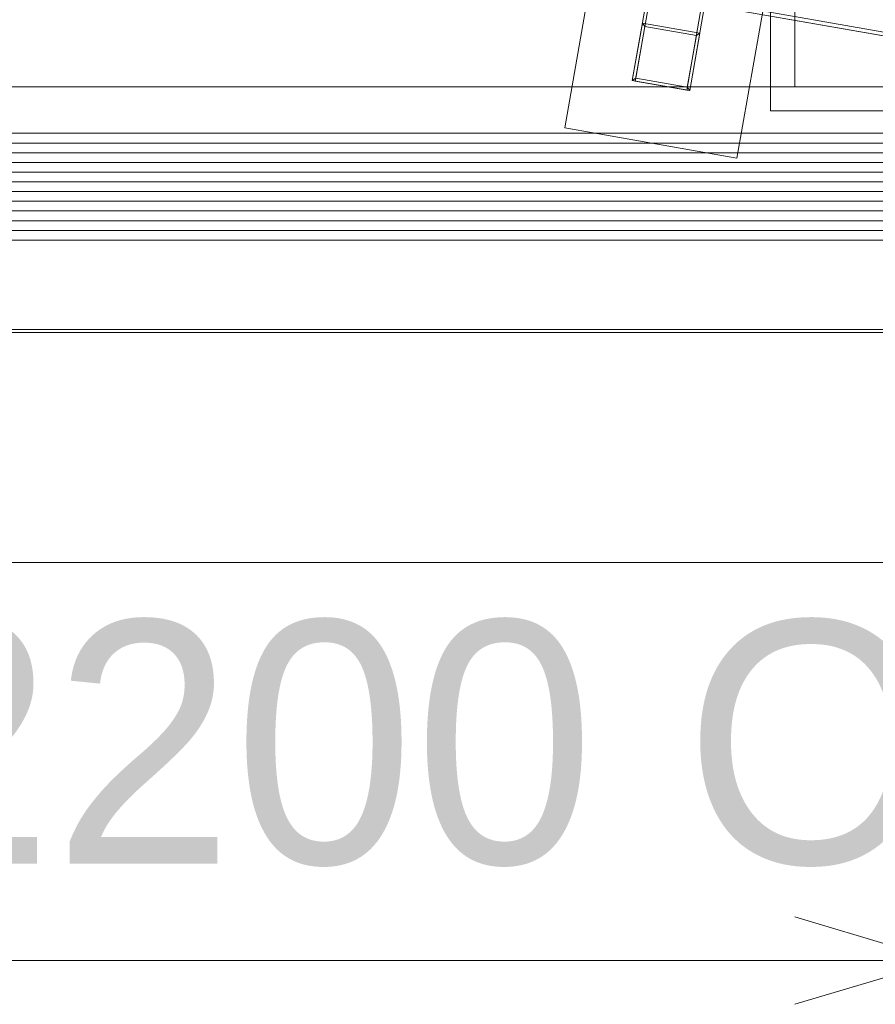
# Model space of a CAD drawing. Header units: millimetres. Extents: x -4395 to 65662, y -65530 to 6847.
# Tile 672 of 1034: x 25001 to 25883, y -20425 to -19411. Entities that reach past the tile are written whole.
import ezdxf

# ---------------------------------------------------------------- set-up
doc = ezdxf.new("R2010")
doc.units = ezdxf.units.MM
for name, color, linetype, lineweight in [('COTAS_O', 1, 'Continuous', 0), ('superior_briquetadora', 7, 'Continuous', 0), ('superior_C07', 7, 'Continuous', 0)]:
    doc.layers.add(name, color=color, linetype=linetype, lineweight=lineweight)
doc.dimstyles.new('R19_100', dxfattribs={"dimtxt": 250, "dimasz": 150, "dimexe": 150, "dimexo": 80, "dimgap": 100, "dimtad": 1, "dimtih": 1, "dimtoh": 1, "dimdsep": 46, "dimcen": 0.09, "dimadec": 0, "dimazin": 0, "dimtfac": 1, "dimtdec": 4, "dimtofl": 0, "dimtmove": 0, "dimatfit": 3, "dimfxl": 1, "dimtolj": 1, "dimtzin": 0, "dimarcsym": 0})

# ---------------------------------------------------------------- blocks, each defined once
blk = doc.blocks.new('DIM_R33_38')
at = {"layer": 'COTAS_O'}
for p, q in [((23750.1, -19480), (23750.1, -20380)), ((25950.1, -19480), (25950.1, -20380)), ((23750.1, -20380), (23900.1, -20335)), ((25950.1, -20380), (25800.1, -20335)), ((23750.1, -20380), (25950.1, -20380)), ((23750.1, -20380), (23900.1, -20425)), ((25950.1, -20380), (25800.1, -20425))]:
    blk.add_line(p, q, dxfattribs=at)
blk.add_text('2200 O', height=250, dxfattribs=at).set_placement((24850.1, -20280))

msp = doc.modelspace()

# ---------------------------------------------------------------- linework, layer by layer
at = {"layer": 'superior_briquetadora'}
for p, q in [((25775.067, -19505), (25775.067, -19305)), ((25800.067, -19480), (25800.067, -19330)), ((23750.067, -19480), (25950.067, -19480)), ((23900.067, -19480), (25800.067, -19480)), ((25800.067, -19480), (25950.067, -19480)), ((25775.067, -19505), (25975.067, -19505)), ((24471.62, -19528), (26228.731, -19528)), ((24472.193, -19528), (26229.304, -19528)), ((26235.991, -19528), (24489.68, -19528)), ((26237.044, -19528), (24490.733, -19528)), ((24471.62, -19538), (26228.731, -19538)), ((24472.193, -19538), (26229.304, -19538)), ((26235.991, -19538), (24489.68, -19538)), ((26237.044, -19538), (24490.733, -19538)), ((24471.62, -19548), (26228.731, -19548)), ((24472.193, -19548), (26229.304, -19548)), ((26235.991, -19548), (24489.68, -19548)), ((26237.044, -19548), (24490.733, -19548)), ((24471.62, -19558), (26228.731, -19558)), ((24472.193, -19558), (26229.304, -19558)), ((26235.991, -19558), (24489.68, -19558)), ((26237.044, -19558), (24490.733, -19558)), ((24471.62, -19568), (26228.731, -19568)), ((24472.193, -19568), (26229.304, -19568)), ((26235.991, -19568), (24489.68, -19568)), ((26237.044, -19568), (24490.733, -19568)), ((24471.62, -19578), (26228.731, -19578)), ((24472.193, -19578), (26229.304, -19578)), ((26235.991, -19578), (24489.68, -19578)), ((26237.044, -19578), (24490.733, -19578)), ((24471.62, -19588), (26228.731, -19588)), ((24472.193, -19588), (26229.304, -19588)), ((26235.991, -19588), (24489.68, -19588)), ((26237.044, -19588), (24490.733, -19588)), ((24471.62, -19598), (26228.731, -19598)), ((24472.193, -19598), (26229.304, -19598)), ((26235.991, -19598), (24489.68, -19598)), ((26237.044, -19598), (24490.733, -19598)), ((24471.62, -19608), (26228.731, -19608)), ((24472.193, -19608), (26229.304, -19608)), ((26235.991, -19608), (24489.68, -19608)), ((26237.044, -19608), (24490.733, -19608)), ((24471.62, -19618), (26228.731, -19618)), ((24472.193, -19618), (26229.304, -19618)), ((26235.991, -19618), (24489.68, -19618)), ((26237.044, -19618), (24490.733, -19618)), ((24471.62, -19628), (26228.731, -19628)), ((24472.193, -19628), (26229.304, -19628)), ((26235.991, -19628), (24489.68, -19628)), ((26237.044, -19628), (24490.733, -19628)), ((24471.62, -19638), (26228.731, -19638)), ((24472.193, -19638), (26229.304, -19638)), ((26235.991, -19638), (24489.68, -19638)), ((26237.044, -19638), (24490.733, -19638)), ((24476.561, -19730), (26233.672, -19730)), ((26245.072, -19730), (24498.76, -19730)), ((24475.988, -19733), (26233.099, -19733)), ((26244.019, -19733), (24497.707, -19733)), ((24475.988, -19970), (26233.099, -19970)), ((24476.561, -19970), (26233.672, -19970)), ((26244.019, -19970), (24497.707, -19970)), ((26245.072, -19970), (24498.76, -19970))]:
    msp.add_line(p, q, dxfattribs=at)
at = {"layer": 'superior_C07'}
for p, q in [((19840.375, -18362.824), (26531.01, -19535.801)), ((26530.319, -19539.741), (19839.684, -18366.764)), ((19841.522, -18367.086), (26532.157, -19540.063)), ((26572.978, -19543.158), (19882.343, -18370.182)), ((19881.652, -18374.122), (26572.287, -19547.098)), ((26573.206, -19547.259), (19882.571, -18374.283)), ((19884.41, -18374.605), (26575.045, -19547.582)), ((26433.442, -19518.695), (20061.091, -18401.519)), ((20062.929, -18401.841), (26435.28, -19519.018)), ((25736.16, -18882.733), (25632.55, -19473.72)), ((25635.505, -19474.238), (25739.115, -18883.251)), ((25792.304, -18892.576), (25688.694, -19483.563)), ((25691.649, -19484.081), (25795.258, -18893.094)), ((26371.177, -19511.84), (25249.694, -19315.226)), ((25250.385, -19311.286), (26371.868, -19507.901)), ((26432.751, -19522.635), (25311.268, -19326.021)), ((25313.106, -19326.343), (26434.589, -19522.958)), ((26435.28, -19519.018), (25313.797, -19322.404)), ((25563.091, -19522.458), (25594.174, -19345.162)), ((25771.47, -19376.244), (25740.387, -19553.54)), ((25642.911, -19414.621), (25632.55, -19473.72)), ((25645.348, -19418.094), (25636.023, -19471.283)), ((25702.01, -19424.982), (25642.911, -19414.621)), ((25645.348, -19418.094), (25642.911, -19414.621)), ((25698.537, -19427.419), (25645.348, -19418.094)), ((25689.212, -19480.608), (25698.537, -19427.419)), ((25691.649, -19484.081), (25702.01, -19424.982)), ((25702.01, -19424.982), (25698.537, -19427.419)), ((25636.023, -19471.283), (25632.55, -19473.72)), ((25632.55, -19473.72), (25691.649, -19484.081)), ((25632.55, -19473.72), (25635.505, -19474.238)), ((25688.694, -19483.563), (25635.505, -19474.238)), ((25636.023, -19471.283), (25689.212, -19480.608)), ((25688.694, -19483.563), (25691.649, -19484.081)), ((25689.212, -19480.608), (25691.649, -19484.081)), ((25740.387, -19553.54), (25563.091, -19522.458))]:
    msp.add_line(p, q, dxfattribs=at)

# ---------------------------------------------------------------- dimensions: what is measured, and where the dimension line sits
at = {"layer": 'COTAS_O'}
dim = msp.add_aligned_dim(p1=(23750.067, -19480), p2=(25950.067, -19480), distance=-900, text='<> O', dimstyle='R19_100', dxfattribs=at)
dim.commit()
dim.dimension.update_dxf_attribs({"geometry": 'DIM_R33_38', "text_midpoint": (24850.067, -20380)})

doc.saveas('drawing.dxf')
